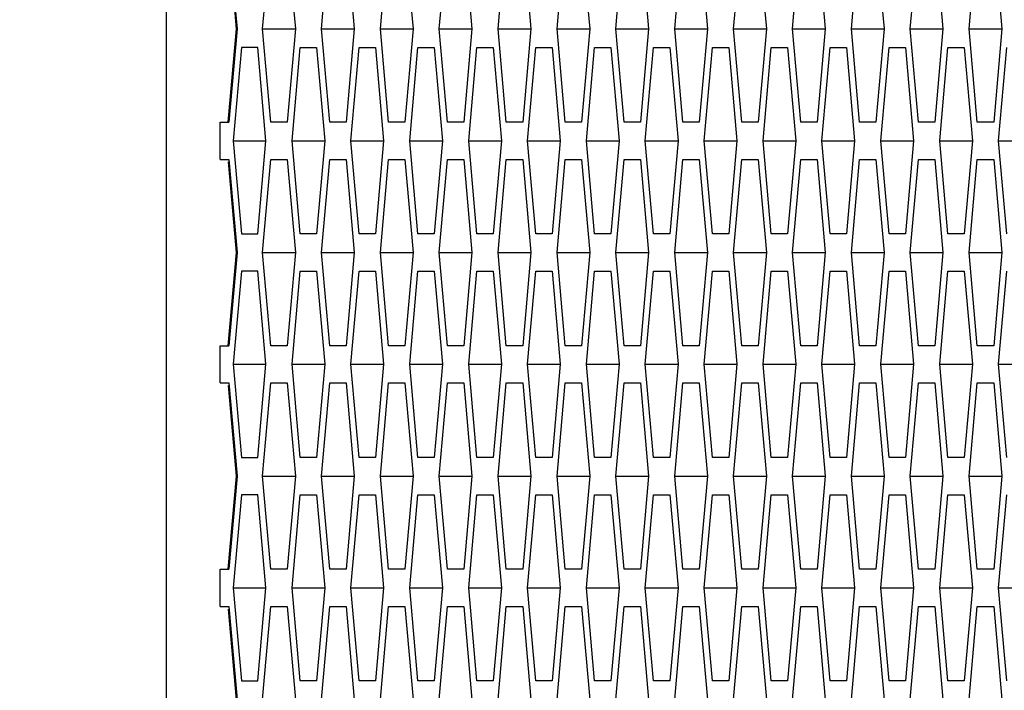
# Model space of a CAD drawing. Header units: millimetres. Extents: x 0 to 420, y 0 to 297.
# Tile 258 of 514: x 225.99 to 228.64, y 217.95 to 219.75. Entities that reach past the tile are written whole.
import ezdxf

# ---------------------------------------------------------------- set-up
doc = ezdxf.new("R2010")
doc.units = ezdxf.units.MM
doc.header["$LTSCALE"] = 23.1
doc.layers.get('0').update_dxf_attribs({"linetype": 'CONTINUOUS'})
doc.layers.add('DIM_PILOTEES', color=7, linetype='CONTINUOUS')
doc.styles.get("Standard").update_dxf_attribs({"font": 'txt', "width": 0.7})
doc.dimstyles.new('DIMSTYLE_1', dxfattribs={"dimtxt": 2.5, "dimasz": 3.5, "dimexe": 2, "dimexo": 0, "dimtad": 1, "dimdec": 0, "dimlfac": 10, "dimdsep": 46, "dimtxsty": 'Standard', "dimblk": '_FILLED', "dimblk1": '_FILLED', "dimblk2": '_FILLED', "dimcen": 0.09, "dimazin": 2, "dimtp": 1.2, "dimtm": 1.2, "dimtfac": 1, "dimtdec": 0, "dimtofl": 0, "dimtmove": 0, "dimatfit": 3, "dimldrblk": '_FILLED', "dimfxl": 0, "dimtolj": 1, "dimarcsym": 0})
doc.dimstyles.new('DIMSTYLE_2', dxfattribs={"dimtxt": 2.5, "dimasz": 3.5, "dimexe": 2, "dimexo": 0, "dimtad": 1, "dimdec": 0, "dimlfac": 10, "dimdsep": 46, "dimtxsty": 'Standard', "dimblk": '_FILLED', "dimblk1": '_FILLED', "dimblk2": '_FILLED', "dimcen": 0.09, "dimazin": 2, "dimtp": 0.5, "dimtm": 0.5, "dimtfac": 1, "dimtdec": 0, "dimtofl": 0, "dimtmove": 0, "dimatfit": 3, "dimldrblk": '_FILLED', "dimfxl": 0, "dimtolj": 1, "dimarcsym": 0})
doc.dimstyles.new('DIMSTYLE_4', dxfattribs={"dimtxt": 2.5, "dimasz": 3.5, "dimexe": 2, "dimexo": 0, "dimtad": 1, "dimdec": 0, "dimlfac": 10, "dimdsep": 46, "dimtxsty": 'Standard', "dimblk": '_FILLED', "dimblk1": '_FILLED', "dimblk2": '_FILLED', "dimcen": 0.09, "dimazin": 2, "dimtp": 0.8, "dimtm": 0.8, "dimtfac": 1, "dimtdec": 0, "dimtofl": 0, "dimtmove": 0, "dimatfit": 3, "dimldrblk": '_FILLED', "dimfxl": 0, "dimtolj": 1, "dimarcsym": 0})

# ---------------------------------------------------------------- blocks, each defined once
blk = doc.blocks.new('_FILLED')
at = {"color": 0, "linetype": 'ByBlock'}
blk.add_solid([(0, 0), (-1, 0.14286), (-1, -0.14286)], dxfattribs=at)
blk = doc.blocks.new('*D1')
at = {"layer": 'DIM_PILOTEES', "color": 2, "linetype": 'Continuous'}
for p, q in [((273.9153, 254.2086), (213.2201, 254.2086)), ((215.2201, 254.2086), (215.2201, 191.8279)), ((215.2201, 129.4471), (215.2201, 191.8279)), ((273.9407, 129.4471), (213.2201, 129.4471))]:
    blk.add_line(p, q, dxfattribs=at)
at = {"layer": 'DIM_PILOTEES', "color": 2, "linetype": 'Continuous', "xscale": 3.5, "yscale": 3.5, "zscale": 3.5}
for p, rotation in [((215.2201, 254.2086), 90), ((215.2201, 129.4471), 270)]:
    blk.add_blockref('_FILLED', p, dxfattribs=dict(at, rotation=rotation))
at = {"layer": 'DIM_PILOTEES', "color": 2, "linetype": 'Continuous', "insert": (212.0951, 191.6644), "char_height": 2.5, "width": 10.982143, "attachment_point": 2, "rotation": 90, "line_spacing_factor": 0.9}
blk.add_mtext('{\\ftxt;\\W0.0001;\\H0.0001;\\~}{\\ftxt;\\W2.9285714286;\\H2.5; }{\\ftxt;\\W0.0001;\\H0.0001;\\~}', dxfattribs=at)
blk = doc.blocks.new('*D2')
at = {"layer": 'DIM_PILOTEES', "color": 2, "linetype": 'Continuous'}
for p, q in [((226.3883, 206.1532), (226.3883, 267.8625)), ((243.2945, 226.4959), (243.2945, 267.8625)), ((226.3883, 265.8625), (218.8883, 265.8625)), ((218.8883, 265.8625), (234.8414, 265.8625)), ((250.7945, 265.8625), (234.8414, 265.8625)), ((243.2945, 265.8625), (250.7945, 265.8625))]:
    blk.add_line(p, q, dxfattribs=at)
at = {"layer": 'DIM_PILOTEES', "color": 2, "linetype": 'Continuous', "xscale": 3.5, "yscale": 3.5, "zscale": 3.5}
blk.add_blockref('_FILLED', (226.3883, 265.8625), dxfattribs=at)
at = {"layer": 'DIM_PILOTEES', "color": 2, "linetype": 'Continuous', "xscale": 3.5, "yscale": 3.5, "zscale": 3.5, "rotation": 180}
blk.add_blockref('_FILLED', (243.2945, 265.8625), dxfattribs=at)
at = {"layer": 'DIM_PILOTEES', "color": 2, "linetype": 'Continuous', "insert": (235.5503, 268.9875), "char_height": 2.5, "width": 8.035714, "attachment_point": 2, "line_spacing_factor": 0.9}
blk.add_mtext('{\\ftxt;\\W0.0001;\\H0.0001;\\~}{\\ftxt;\\W2.1428571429;\\H2.5; }{\\ftxt;\\W0.0001;\\H0.0001;\\~}', dxfattribs=at)
blk = doc.blocks.new('*D9')
at = {"layer": 'DIM_PILOTEES', "color": 2, "linetype": 'Continuous'}
for p, q in [((226.3883, 206.1532), (226.3883, 279.9641)), ((276.2211, 241.5579), (276.2211, 279.9641)), ((226.3883, 277.9641), (251.3047, 277.9641)), ((276.2211, 277.9641), (251.3047, 277.9641))]:
    blk.add_line(p, q, dxfattribs=at)
at = {"layer": 'DIM_PILOTEES', "color": 2, "linetype": 'Continuous', "xscale": 3.5, "yscale": 3.5, "zscale": 3.5, "rotation": 180}
blk.add_blockref('_FILLED', (226.3883, 277.9641), dxfattribs=at)
at = {"layer": 'DIM_PILOTEES', "color": 2, "linetype": 'Continuous', "xscale": 3.5, "yscale": 3.5, "zscale": 3.5}
blk.add_blockref('_FILLED', (276.2211, 277.9641), dxfattribs=at)
at = {"layer": 'DIM_PILOTEES', "color": 2, "linetype": 'Continuous', "insert": (253.158, 281.0891), "char_height": 2.5, "width": 8.839286, "attachment_point": 2, "line_spacing_factor": 0.9}
blk.add_mtext('{\\ftxt;\\W0.0001;\\H0.0001;\\~}{\\ftxt;\\W2.3571428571;\\H2.5; }{\\ftxt;\\W0.0001;\\H0.0001;\\~}', dxfattribs=at)

msp = doc.modelspace()

# ---------------------------------------------------------------- linework, layer by layer
at = {"color": 3, "linetype": 'Continuous'}
for p, q in [((226.5764, 219.722), (226.555, 219.9651)), ((226.5555, 219.972), (226.5785, 219.722)), ((226.6466, 219.722), (226.6686, 219.972)), ((226.7125, 219.972), (226.7345, 219.722)), ((226.8047, 219.722), (226.8267, 219.972)), ((226.8706, 219.972), (226.8926, 219.722)), ((226.9628, 219.722), (226.9848, 219.972)), ((227.0287, 219.972), (227.0506, 219.722)), ((227.1209, 219.722), (227.1429, 219.972)), ((227.1868, 219.972), (227.2087, 219.722)), ((227.279, 219.722), (227.301, 219.972)), ((227.3449, 219.972), (227.3668, 219.722)), ((227.4371, 219.722), (227.459, 219.972)), ((227.503, 219.972), (227.5249, 219.722)), ((227.5952, 219.722), (227.6171, 219.972)), ((227.6611, 219.972), (227.683, 219.722)), ((227.7533, 219.722), (227.7752, 219.972)), ((227.8191, 219.972), (227.8411, 219.722)), ((227.9114, 219.722), (227.9333, 219.972)), ((227.9772, 219.972), (227.9992, 219.722)), ((228.0695, 219.722), (228.0914, 219.972)), ((228.1353, 219.972), (228.1573, 219.722)), ((228.2275, 219.722), (228.2495, 219.972)), ((228.2934, 219.972), (228.3154, 219.722)), ((228.3856, 219.722), (228.4076, 219.972)), ((228.4515, 219.972), (228.4735, 219.722)), ((228.5437, 219.722), (228.5657, 219.972)), ((228.6096, 219.972), (228.6316, 219.722)), ((226.5544, 219.472), (226.5764, 219.722)), ((226.5785, 219.722), (226.5555, 219.472)), ((226.6686, 219.472), (226.6466, 219.722)), ((226.7345, 219.722), (226.7125, 219.472)), ((226.8267, 219.472), (226.8047, 219.722)), ((226.8926, 219.722), (226.8706, 219.472)), ((226.9848, 219.472), (226.9628, 219.722)), ((227.0506, 219.722), (227.0287, 219.472)), ((227.1429, 219.472), (227.1209, 219.722)), ((227.2087, 219.722), (227.1868, 219.472)), ((227.301, 219.472), (227.279, 219.722)), ((227.3668, 219.722), (227.3449, 219.472)), ((227.459, 219.472), (227.4371, 219.722)), ((227.5249, 219.722), (227.503, 219.472)), ((227.6171, 219.472), (227.5952, 219.722)), ((227.683, 219.722), (227.6611, 219.472)), ((227.7752, 219.472), (227.7533, 219.722)), ((227.8411, 219.722), (227.8191, 219.472)), ((227.9333, 219.472), (227.9114, 219.722)), ((227.9992, 219.722), (227.9772, 219.472)), ((228.0914, 219.472), (228.0695, 219.722)), ((228.1573, 219.722), (228.1353, 219.472)), ((228.2495, 219.472), (228.2275, 219.722)), ((228.3154, 219.722), (228.2934, 219.472)), ((228.4076, 219.472), (228.3856, 219.722)), ((228.4735, 219.722), (228.4515, 219.472)), ((228.5657, 219.472), (228.5437, 219.722)), ((228.6316, 219.722), (228.6096, 219.472)), ((226.5895, 219.672), (226.5676, 219.422)), ((226.6335, 219.672), (226.5895, 219.672)), ((226.6554, 219.422), (226.6335, 219.672)), ((226.7257, 219.422), (226.7476, 219.672)), ((226.7476, 219.672), (226.7916, 219.672)), ((226.7916, 219.672), (226.8135, 219.422)), ((226.8838, 219.422), (226.9057, 219.672)), ((226.9057, 219.672), (226.9496, 219.672)), ((226.9496, 219.672), (226.9716, 219.422)), ((227.0419, 219.422), (227.0638, 219.672)), ((227.0638, 219.672), (227.1077, 219.672)), ((227.1077, 219.672), (227.1297, 219.422)), ((227.2, 219.422), (227.2219, 219.672)), ((227.2219, 219.672), (227.2658, 219.672)), ((227.2658, 219.672), (227.2878, 219.422)), ((227.358, 219.422), (227.38, 219.672)), ((227.38, 219.672), (227.4239, 219.672)), ((227.4239, 219.672), (227.4459, 219.422)), ((227.5161, 219.422), (227.5381, 219.672)), ((227.5381, 219.672), (227.582, 219.672)), ((227.582, 219.672), (227.604, 219.422)), ((227.6742, 219.422), (227.6962, 219.672)), ((227.6962, 219.672), (227.7401, 219.672)), ((227.7401, 219.672), (227.7621, 219.422)), ((227.8323, 219.422), (227.8543, 219.672)), ((227.8543, 219.672), (227.8982, 219.672)), ((227.8982, 219.672), (227.9201, 219.422)), ((227.9904, 219.422), (228.0124, 219.672)), ((228.0124, 219.672), (228.0563, 219.672)), ((228.0563, 219.672), (228.0782, 219.422)), ((228.1485, 219.422), (228.1705, 219.672)), ((228.1705, 219.672), (228.2144, 219.672)), ((228.2144, 219.672), (228.2363, 219.422)), ((228.3066, 219.422), (228.3286, 219.672)), ((228.3286, 219.672), (228.3725, 219.672)), ((228.3725, 219.672), (228.3944, 219.422)), ((228.4647, 219.422), (228.4866, 219.672)), ((228.4866, 219.672), (228.5306, 219.672)), ((228.5306, 219.672), (228.5525, 219.422)), ((228.6228, 219.422), (228.6447, 219.672)), ((226.5324, 219.372), (226.5324, 219.472)), ((226.5324, 219.472), (226.5555, 219.472)), ((226.7125, 219.472), (226.6686, 219.472)), ((226.8706, 219.472), (226.8267, 219.472)), ((227.0287, 219.472), (226.9848, 219.472)), ((227.1868, 219.472), (227.1429, 219.472)), ((227.3449, 219.472), (227.301, 219.472)), ((227.503, 219.472), (227.459, 219.472)), ((227.6611, 219.472), (227.6171, 219.472)), ((227.8191, 219.472), (227.7752, 219.472)), ((227.9772, 219.472), (227.9333, 219.472)), ((228.1353, 219.472), (228.0914, 219.472)), ((228.2934, 219.472), (228.2495, 219.472)), ((228.4515, 219.472), (228.4076, 219.472)), ((228.6096, 219.472), (228.5657, 219.472)), ((226.5676, 219.422), (226.5895, 219.172)), ((226.6335, 219.172), (226.6554, 219.422)), ((226.7476, 219.172), (226.7257, 219.422)), ((226.8135, 219.422), (226.7916, 219.172)), ((226.9057, 219.172), (226.8838, 219.422)), ((226.9716, 219.422), (226.9496, 219.172)), ((227.0638, 219.172), (227.0419, 219.422)), ((227.1297, 219.422), (227.1077, 219.172)), ((227.2219, 219.172), (227.2, 219.422)), ((227.2878, 219.422), (227.2658, 219.172)), ((227.38, 219.172), (227.358, 219.422)), ((227.4459, 219.422), (227.4239, 219.172)), ((227.5381, 219.172), (227.5161, 219.422)), ((227.604, 219.422), (227.582, 219.172)), ((227.6962, 219.172), (227.6742, 219.422)), ((227.7621, 219.422), (227.7401, 219.172)), ((227.8543, 219.172), (227.8323, 219.422)), ((227.9201, 219.422), (227.8982, 219.172)), ((228.0124, 219.172), (227.9904, 219.422)), ((228.0782, 219.422), (228.0563, 219.172)), ((228.1705, 219.172), (228.1485, 219.422)), ((228.2363, 219.422), (228.2144, 219.172)), ((228.3286, 219.172), (228.3066, 219.422)), ((228.3944, 219.422), (228.3725, 219.172)), ((228.4866, 219.172), (228.4647, 219.422)), ((228.5525, 219.422), (228.5306, 219.172)), ((228.6447, 219.172), (228.6228, 219.422)), ((226.5324, 219.372), (226.5555, 219.372)), ((226.5764, 219.122), (226.555, 219.3651)), ((226.5555, 219.372), (226.5785, 219.122)), ((226.6466, 219.122), (226.6686, 219.372)), ((226.6686, 219.372), (226.7125, 219.372)), ((226.7125, 219.372), (226.7345, 219.122)), ((226.8047, 219.122), (226.8267, 219.372)), ((226.8267, 219.372), (226.8706, 219.372)), ((226.8706, 219.372), (226.8926, 219.122)), ((226.9628, 219.122), (226.9848, 219.372)), ((226.9848, 219.372), (227.0287, 219.372)), ((227.0287, 219.372), (227.0506, 219.122)), ((227.1209, 219.122), (227.1429, 219.372)), ((227.1429, 219.372), (227.1868, 219.372)), ((227.1868, 219.372), (227.2087, 219.122)), ((227.279, 219.122), (227.301, 219.372)), ((227.301, 219.372), (227.3449, 219.372)), ((227.3449, 219.372), (227.3668, 219.122)), ((227.4371, 219.122), (227.459, 219.372)), ((227.459, 219.372), (227.503, 219.372)), ((227.503, 219.372), (227.5249, 219.122)), ((227.5952, 219.122), (227.6171, 219.372)), ((227.6171, 219.372), (227.6611, 219.372)), ((227.6611, 219.372), (227.683, 219.122)), ((227.7533, 219.122), (227.7752, 219.372)), ((227.7752, 219.372), (227.8191, 219.372)), ((227.8191, 219.372), (227.8411, 219.122)), ((227.9114, 219.122), (227.9333, 219.372)), ((227.9333, 219.372), (227.9772, 219.372)), ((227.9772, 219.372), (227.9992, 219.122)), ((228.0695, 219.122), (228.0914, 219.372)), ((228.0914, 219.372), (228.1353, 219.372)), ((228.1353, 219.372), (228.1573, 219.122)), ((228.2275, 219.122), (228.2495, 219.372)), ((228.2495, 219.372), (228.2934, 219.372)), ((228.2934, 219.372), (228.3154, 219.122)), ((228.3856, 219.122), (228.4076, 219.372)), ((228.4076, 219.372), (228.4515, 219.372)), ((228.4515, 219.372), (228.4735, 219.122)), ((228.5437, 219.122), (228.5657, 219.372)), ((228.5657, 219.372), (228.6096, 219.372)), ((228.6096, 219.372), (228.6316, 219.122)), ((226.5895, 219.172), (226.6335, 219.172)), ((226.7916, 219.172), (226.7476, 219.172)), ((226.9496, 219.172), (226.9057, 219.172)), ((227.1077, 219.172), (227.0638, 219.172)), ((227.2658, 219.172), (227.2219, 219.172)), ((227.4239, 219.172), (227.38, 219.172)), ((227.582, 219.172), (227.5381, 219.172)), ((227.7401, 219.172), (227.6962, 219.172)), ((227.8982, 219.172), (227.8543, 219.172)), ((228.0563, 219.172), (228.0124, 219.172)), ((228.2144, 219.172), (228.1705, 219.172)), ((228.3725, 219.172), (228.3286, 219.172)), ((228.5306, 219.172), (228.4866, 219.172)), ((226.5544, 218.872), (226.5764, 219.122)), ((226.5785, 219.122), (226.5555, 218.872)), ((226.6686, 218.872), (226.6466, 219.122)), ((226.7345, 219.122), (226.7125, 218.872)), ((226.8267, 218.872), (226.8047, 219.122)), ((226.8926, 219.122), (226.8706, 218.872)), ((226.9848, 218.872), (226.9628, 219.122)), ((227.0506, 219.122), (227.0287, 218.872)), ((227.1429, 218.872), (227.1209, 219.122)), ((227.2087, 219.122), (227.1868, 218.872)), ((227.301, 218.872), (227.279, 219.122)), ((227.3668, 219.122), (227.3449, 218.872)), ((227.459, 218.872), (227.4371, 219.122)), ((227.5249, 219.122), (227.503, 218.872)), ((227.6171, 218.872), (227.5952, 219.122)), ((227.683, 219.122), (227.6611, 218.872)), ((227.7752, 218.872), (227.7533, 219.122)), ((227.8411, 219.122), (227.8191, 218.872)), ((227.9333, 218.872), (227.9114, 219.122)), ((227.9992, 219.122), (227.9772, 218.872)), ((228.0914, 218.872), (228.0695, 219.122)), ((228.1573, 219.122), (228.1353, 218.872)), ((228.2495, 218.872), (228.2275, 219.122)), ((228.3154, 219.122), (228.2934, 218.872)), ((228.4076, 218.872), (228.3856, 219.122)), ((228.4735, 219.122), (228.4515, 218.872)), ((228.5657, 218.872), (228.5437, 219.122)), ((228.6316, 219.122), (228.6096, 218.872)), ((226.5895, 219.072), (226.5676, 218.822)), ((226.6335, 219.072), (226.5895, 219.072)), ((226.6554, 218.822), (226.6335, 219.072)), ((226.7257, 218.822), (226.7476, 219.072)), ((226.7476, 219.072), (226.7916, 219.072)), ((226.7916, 219.072), (226.8135, 218.822)), ((226.8838, 218.822), (226.9057, 219.072)), ((226.9057, 219.072), (226.9496, 219.072)), ((226.9496, 219.072), (226.9716, 218.822)), ((227.0419, 218.822), (227.0638, 219.072)), ((227.0638, 219.072), (227.1077, 219.072)), ((227.1077, 219.072), (227.1297, 218.822)), ((227.2, 218.822), (227.2219, 219.072)), ((227.2219, 219.072), (227.2658, 219.072)), ((227.2658, 219.072), (227.2878, 218.822)), ((227.358, 218.822), (227.38, 219.072)), ((227.38, 219.072), (227.4239, 219.072)), ((227.4239, 219.072), (227.4459, 218.822)), ((227.5161, 218.822), (227.5381, 219.072)), ((227.5381, 219.072), (227.582, 219.072)), ((227.582, 219.072), (227.604, 218.822)), ((227.6742, 218.822), (227.6962, 219.072)), ((227.6962, 219.072), (227.7401, 219.072)), ((227.7401, 219.072), (227.7621, 218.822)), ((227.8323, 218.822), (227.8543, 219.072)), ((227.8543, 219.072), (227.8982, 219.072)), ((227.8982, 219.072), (227.9201, 218.822)), ((227.9904, 218.822), (228.0124, 219.072)), ((228.0124, 219.072), (228.0563, 219.072)), ((228.0563, 219.072), (228.0782, 218.822)), ((228.1485, 218.822), (228.1705, 219.072)), ((228.1705, 219.072), (228.2144, 219.072)), ((228.2144, 219.072), (228.2363, 218.822)), ((228.3066, 218.822), (228.3286, 219.072)), ((228.3286, 219.072), (228.3725, 219.072)), ((228.3725, 219.072), (228.3944, 218.822)), ((228.4647, 218.822), (228.4866, 219.072)), ((228.4866, 219.072), (228.5306, 219.072)), ((228.5306, 219.072), (228.5525, 218.822)), ((228.6228, 218.822), (228.6447, 219.072)), ((226.5324, 218.772), (226.5324, 218.872)), ((226.5324, 218.872), (226.5555, 218.872)), ((226.7125, 218.872), (226.6686, 218.872)), ((226.8706, 218.872), (226.8267, 218.872)), ((227.0287, 218.872), (226.9848, 218.872)), ((227.1868, 218.872), (227.1429, 218.872)), ((227.3449, 218.872), (227.301, 218.872)), ((227.503, 218.872), (227.459, 218.872)), ((227.6611, 218.872), (227.6171, 218.872)), ((227.8191, 218.872), (227.7752, 218.872)), ((227.9772, 218.872), (227.9333, 218.872)), ((228.1353, 218.872), (228.0914, 218.872)), ((228.2934, 218.872), (228.2495, 218.872)), ((228.4515, 218.872), (228.4076, 218.872)), ((228.6096, 218.872), (228.5657, 218.872)), ((226.5676, 218.822), (226.5895, 218.572)), ((226.6335, 218.572), (226.6554, 218.822)), ((226.7476, 218.572), (226.7257, 218.822)), ((226.8135, 218.822), (226.7916, 218.572)), ((226.9057, 218.572), (226.8838, 218.822)), ((226.9716, 218.822), (226.9496, 218.572)), ((227.0638, 218.572), (227.0419, 218.822)), ((227.1297, 218.822), (227.1077, 218.572)), ((227.2219, 218.572), (227.2, 218.822)), ((227.2878, 218.822), (227.2658, 218.572)), ((227.38, 218.572), (227.358, 218.822)), ((227.4459, 218.822), (227.4239, 218.572)), ((227.5381, 218.572), (227.5161, 218.822)), ((227.604, 218.822), (227.582, 218.572)), ((227.6962, 218.572), (227.6742, 218.822)), ((227.7621, 218.822), (227.7401, 218.572)), ((227.8543, 218.572), (227.8323, 218.822)), ((227.9201, 218.822), (227.8982, 218.572)), ((228.0124, 218.572), (227.9904, 218.822)), ((228.0782, 218.822), (228.0563, 218.572)), ((228.1705, 218.572), (228.1485, 218.822)), ((228.2363, 218.822), (228.2144, 218.572)), ((228.3286, 218.572), (228.3066, 218.822)), ((228.3944, 218.822), (228.3725, 218.572)), ((228.4866, 218.572), (228.4647, 218.822)), ((228.5525, 218.822), (228.5306, 218.572)), ((228.6447, 218.572), (228.6228, 218.822)), ((226.5324, 218.772), (226.5555, 218.772)), ((226.5764, 218.522), (226.555, 218.7651)), ((226.5555, 218.772), (226.5785, 218.522)), ((226.6466, 218.522), (226.6686, 218.772)), ((226.6686, 218.772), (226.7125, 218.772)), ((226.7125, 218.772), (226.7345, 218.522)), ((226.8047, 218.522), (226.8267, 218.772)), ((226.8267, 218.772), (226.8706, 218.772)), ((226.8706, 218.772), (226.8926, 218.522)), ((226.9628, 218.522), (226.9848, 218.772)), ((226.9848, 218.772), (227.0287, 218.772)), ((227.0287, 218.772), (227.0506, 218.522)), ((227.1209, 218.522), (227.1429, 218.772)), ((227.1429, 218.772), (227.1868, 218.772)), ((227.1868, 218.772), (227.2087, 218.522)), ((227.279, 218.522), (227.301, 218.772)), ((227.301, 218.772), (227.3449, 218.772)), ((227.3449, 218.772), (227.3668, 218.522)), ((227.4371, 218.522), (227.459, 218.772)), ((227.459, 218.772), (227.503, 218.772)), ((227.503, 218.772), (227.5249, 218.522)), ((227.5952, 218.522), (227.6171, 218.772)), ((227.6171, 218.772), (227.6611, 218.772)), ((227.6611, 218.772), (227.683, 218.522)), ((227.7533, 218.522), (227.7752, 218.772)), ((227.7752, 218.772), (227.8191, 218.772)), ((227.8191, 218.772), (227.8411, 218.522)), ((227.9114, 218.522), (227.9333, 218.772)), ((227.9333, 218.772), (227.9772, 218.772)), ((227.9772, 218.772), (227.9992, 218.522)), ((228.0695, 218.522), (228.0914, 218.772)), ((228.0914, 218.772), (228.1353, 218.772)), ((228.1353, 218.772), (228.1573, 218.522)), ((228.2275, 218.522), (228.2495, 218.772)), ((228.2495, 218.772), (228.2934, 218.772)), ((228.2934, 218.772), (228.3154, 218.522)), ((228.3856, 218.522), (228.4076, 218.772)), ((228.4076, 218.772), (228.4515, 218.772)), ((228.4515, 218.772), (228.4735, 218.522)), ((228.5437, 218.522), (228.5657, 218.772)), ((228.5657, 218.772), (228.6096, 218.772)), ((228.6096, 218.772), (228.6316, 218.522)), ((226.5895, 218.572), (226.6335, 218.572)), ((226.7916, 218.572), (226.7476, 218.572)), ((226.9496, 218.572), (226.9057, 218.572)), ((227.1077, 218.572), (227.0638, 218.572)), ((227.2658, 218.572), (227.2219, 218.572)), ((227.4239, 218.572), (227.38, 218.572)), ((227.582, 218.572), (227.5381, 218.572)), ((227.7401, 218.572), (227.6962, 218.572)), ((227.8982, 218.572), (227.8543, 218.572)), ((228.0563, 218.572), (228.0124, 218.572)), ((228.2144, 218.572), (228.1705, 218.572)), ((228.3725, 218.572), (228.3286, 218.572)), ((228.5306, 218.572), (228.4866, 218.572)), ((226.5544, 218.272), (226.5764, 218.522)), ((226.5785, 218.522), (226.5555, 218.272)), ((226.6686, 218.272), (226.6466, 218.522)), ((226.7345, 218.522), (226.7125, 218.272)), ((226.8267, 218.272), (226.8047, 218.522)), ((226.8926, 218.522), (226.8706, 218.272)), ((226.9848, 218.272), (226.9628, 218.522)), ((227.0506, 218.522), (227.0287, 218.272)), ((227.1429, 218.272), (227.1209, 218.522)), ((227.2087, 218.522), (227.1868, 218.272)), ((227.301, 218.272), (227.279, 218.522)), ((227.3668, 218.522), (227.3449, 218.272)), ((227.459, 218.272), (227.4371, 218.522)), ((227.5249, 218.522), (227.503, 218.272)), ((227.6171, 218.272), (227.5952, 218.522)), ((227.683, 218.522), (227.6611, 218.272)), ((227.7752, 218.272), (227.7533, 218.522)), ((227.8411, 218.522), (227.8191, 218.272)), ((227.9333, 218.272), (227.9114, 218.522)), ((227.9992, 218.522), (227.9772, 218.272)), ((228.0914, 218.272), (228.0695, 218.522)), ((228.1573, 218.522), (228.1353, 218.272)), ((228.2495, 218.272), (228.2275, 218.522)), ((228.3154, 218.522), (228.2934, 218.272)), ((228.4076, 218.272), (228.3856, 218.522)), ((228.4735, 218.522), (228.4515, 218.272)), ((228.5657, 218.272), (228.5437, 218.522)), ((228.6316, 218.522), (228.6096, 218.272)), ((226.5895, 218.472), (226.5676, 218.222)), ((226.6335, 218.472), (226.5895, 218.472)), ((226.6554, 218.222), (226.6335, 218.472)), ((226.7257, 218.222), (226.7476, 218.472)), ((226.7476, 218.472), (226.7916, 218.472)), ((226.7916, 218.472), (226.8135, 218.222)), ((226.8838, 218.222), (226.9057, 218.472)), ((226.9057, 218.472), (226.9496, 218.472)), ((226.9496, 218.472), (226.9716, 218.222)), ((227.0419, 218.222), (227.0638, 218.472)), ((227.0638, 218.472), (227.1077, 218.472)), ((227.1077, 218.472), (227.1297, 218.222)), ((227.2, 218.222), (227.2219, 218.472)), ((227.2219, 218.472), (227.2658, 218.472)), ((227.2658, 218.472), (227.2878, 218.222)), ((227.358, 218.222), (227.38, 218.472)), ((227.38, 218.472), (227.4239, 218.472)), ((227.4239, 218.472), (227.4459, 218.222)), ((227.5161, 218.222), (227.5381, 218.472)), ((227.5381, 218.472), (227.582, 218.472)), ((227.582, 218.472), (227.604, 218.222)), ((227.6742, 218.222), (227.6962, 218.472)), ((227.6962, 218.472), (227.7401, 218.472)), ((227.7401, 218.472), (227.7621, 218.222)), ((227.8323, 218.222), (227.8543, 218.472)), ((227.8543, 218.472), (227.8982, 218.472)), ((227.8982, 218.472), (227.9201, 218.222)), ((227.9904, 218.222), (228.0124, 218.472)), ((228.0124, 218.472), (228.0563, 218.472)), ((228.0563, 218.472), (228.0782, 218.222)), ((228.1485, 218.222), (228.1705, 218.472)), ((228.1705, 218.472), (228.2144, 218.472)), ((228.2144, 218.472), (228.2363, 218.222)), ((228.3066, 218.222), (228.3286, 218.472)), ((228.3286, 218.472), (228.3725, 218.472)), ((228.3725, 218.472), (228.3944, 218.222)), ((228.4647, 218.222), (228.4866, 218.472)), ((228.4866, 218.472), (228.5306, 218.472)), ((228.5306, 218.472), (228.5525, 218.222)), ((228.6228, 218.222), (228.6447, 218.472)), ((226.5324, 218.172), (226.5324, 218.272)), ((226.5324, 218.272), (226.5555, 218.272)), ((226.7125, 218.272), (226.6686, 218.272)), ((226.8706, 218.272), (226.8267, 218.272)), ((227.0287, 218.272), (226.9848, 218.272)), ((227.1868, 218.272), (227.1429, 218.272)), ((227.3449, 218.272), (227.301, 218.272)), ((227.503, 218.272), (227.459, 218.272)), ((227.6611, 218.272), (227.6171, 218.272)), ((227.8191, 218.272), (227.7752, 218.272)), ((227.9772, 218.272), (227.9333, 218.272)), ((228.1353, 218.272), (228.0914, 218.272)), ((228.2934, 218.272), (228.2495, 218.272)), ((228.4515, 218.272), (228.4076, 218.272)), ((228.6096, 218.272), (228.5657, 218.272)), ((226.5676, 218.222), (226.5895, 217.972)), ((226.6335, 217.972), (226.6554, 218.222)), ((226.7476, 217.972), (226.7257, 218.222)), ((226.8135, 218.222), (226.7916, 217.972)), ((226.9057, 217.972), (226.8838, 218.222)), ((226.9716, 218.222), (226.9496, 217.972)), ((227.0638, 217.972), (227.0419, 218.222)), ((227.1297, 218.222), (227.1077, 217.972)), ((227.2219, 217.972), (227.2, 218.222)), ((227.2878, 218.222), (227.2658, 217.972)), ((227.38, 217.972), (227.358, 218.222)), ((227.4459, 218.222), (227.4239, 217.972)), ((227.5381, 217.972), (227.5161, 218.222)), ((227.604, 218.222), (227.582, 217.972)), ((227.6962, 217.972), (227.6742, 218.222)), ((227.7621, 218.222), (227.7401, 217.972)), ((227.8543, 217.972), (227.8323, 218.222)), ((227.9201, 218.222), (227.8982, 217.972)), ((228.0124, 217.972), (227.9904, 218.222)), ((228.0782, 218.222), (228.0563, 217.972)), ((228.1705, 217.972), (228.1485, 218.222)), ((228.2363, 218.222), (228.2144, 217.972)), ((228.3286, 217.972), (228.3066, 218.222)), ((228.3944, 218.222), (228.3725, 217.972)), ((228.4866, 217.972), (228.4647, 218.222)), ((228.5525, 218.222), (228.5306, 217.972)), ((228.6447, 217.972), (228.6228, 218.222)), ((226.5324, 218.172), (226.5555, 218.172)), ((226.5764, 217.922), (226.555, 218.1651)), ((226.5555, 218.172), (226.5785, 217.922)), ((226.6466, 217.922), (226.6686, 218.172)), ((226.6686, 218.172), (226.7125, 218.172)), ((226.7125, 218.172), (226.7345, 217.922)), ((226.8047, 217.922), (226.8267, 218.172)), ((226.8267, 218.172), (226.8706, 218.172)), ((226.8706, 218.172), (226.8926, 217.922)), ((226.9628, 217.922), (226.9848, 218.172)), ((226.9848, 218.172), (227.0287, 218.172)), ((227.0287, 218.172), (227.0506, 217.922)), ((227.1209, 217.922), (227.1429, 218.172)), ((227.1429, 218.172), (227.1868, 218.172)), ((227.1868, 218.172), (227.2087, 217.922)), ((227.279, 217.922), (227.301, 218.172)), ((227.301, 218.172), (227.3449, 218.172)), ((227.3449, 218.172), (227.3668, 217.922)), ((227.4371, 217.922), (227.459, 218.172)), ((227.459, 218.172), (227.503, 218.172)), ((227.503, 218.172), (227.5249, 217.922)), ((227.5952, 217.922), (227.6171, 218.172)), ((227.6171, 218.172), (227.6611, 218.172)), ((227.6611, 218.172), (227.683, 217.922)), ((227.7533, 217.922), (227.7752, 218.172)), ((227.7752, 218.172), (227.8191, 218.172)), ((227.8191, 218.172), (227.8411, 217.922)), ((227.9114, 217.922), (227.9333, 218.172)), ((227.9333, 218.172), (227.9772, 218.172)), ((227.9772, 218.172), (227.9992, 217.922)), ((228.0695, 217.922), (228.0914, 218.172)), ((228.0914, 218.172), (228.1353, 218.172)), ((228.1353, 218.172), (228.1573, 217.922)), ((228.2275, 217.922), (228.2495, 218.172)), ((228.2495, 218.172), (228.2934, 218.172)), ((228.2934, 218.172), (228.3154, 217.922)), ((228.3856, 217.922), (228.4076, 218.172)), ((228.4076, 218.172), (228.4515, 218.172)), ((228.4515, 218.172), (228.4735, 217.922)), ((228.5437, 217.922), (228.5657, 218.172)), ((228.5657, 218.172), (228.6096, 218.172)), ((228.6096, 218.172), (228.6316, 217.922)), ((226.5895, 217.972), (226.6335, 217.972)), ((226.7916, 217.972), (226.7476, 217.972)), ((226.9496, 217.972), (226.9057, 217.972)), ((227.1077, 217.972), (227.0638, 217.972)), ((227.2658, 217.972), (227.2219, 217.972)), ((227.4239, 217.972), (227.38, 217.972)), ((227.582, 217.972), (227.5381, 217.972)), ((227.7401, 217.972), (227.6962, 217.972)), ((227.8982, 217.972), (227.8543, 217.972)), ((228.0563, 217.972), (228.0124, 217.972)), ((228.2144, 217.972), (228.1705, 217.972)), ((228.3725, 217.972), (228.3286, 217.972)), ((228.5306, 217.972), (228.4866, 217.972))]:
    msp.add_line(p, q, dxfattribs=at)
at = {"color": 7, "linetype": 'Continuous'}
for p, q in [((226.6466, 219.722), (226.7345, 219.722)), ((226.8047, 219.722), (226.8926, 219.722)), ((226.9628, 219.722), (227.0506, 219.722)), ((227.1209, 219.722), (227.2087, 219.722)), ((227.279, 219.722), (227.3668, 219.722)), ((227.4371, 219.722), (227.5249, 219.722)), ((227.5952, 219.722), (227.683, 219.722)), ((227.7533, 219.722), (227.8411, 219.722)), ((227.9114, 219.722), (227.9992, 219.722)), ((228.0695, 219.722), (228.1573, 219.722)), ((228.2275, 219.722), (228.3154, 219.722)), ((228.3856, 219.722), (228.4735, 219.722)), ((228.5437, 219.722), (228.6316, 219.722)), ((226.5676, 219.422), (226.6554, 219.422)), ((226.7257, 219.422), (226.8135, 219.422)), ((226.8838, 219.422), (226.9716, 219.422)), ((227.0419, 219.422), (227.1297, 219.422)), ((227.2, 219.422), (227.2878, 219.422)), ((227.358, 219.422), (227.4459, 219.422)), ((227.5161, 219.422), (227.604, 219.422)), ((227.6742, 219.422), (227.7621, 219.422)), ((227.8323, 219.422), (227.9201, 219.422)), ((227.9904, 219.422), (228.0782, 219.422)), ((228.1485, 219.422), (228.2363, 219.422)), ((228.3066, 219.422), (228.3944, 219.422)), ((228.4647, 219.422), (228.5525, 219.422)), ((228.6228, 219.422), (228.7106, 219.422)), ((226.6466, 219.122), (226.7345, 219.122)), ((226.8047, 219.122), (226.8926, 219.122)), ((226.9628, 219.122), (227.0506, 219.122)), ((227.1209, 219.122), (227.2087, 219.122)), ((227.279, 219.122), (227.3668, 219.122)), ((227.4371, 219.122), (227.5249, 219.122)), ((227.5952, 219.122), (227.683, 219.122)), ((227.7533, 219.122), (227.8411, 219.122)), ((227.9114, 219.122), (227.9992, 219.122)), ((228.0695, 219.122), (228.1573, 219.122)), ((228.2275, 219.122), (228.3154, 219.122)), ((228.3856, 219.122), (228.4735, 219.122)), ((228.5437, 219.122), (228.6316, 219.122)), ((226.5676, 218.822), (226.6554, 218.822)), ((226.7257, 218.822), (226.8135, 218.822)), ((226.8838, 218.822), (226.9716, 218.822)), ((227.0419, 218.822), (227.1297, 218.822)), ((227.2, 218.822), (227.2878, 218.822)), ((227.358, 218.822), (227.4459, 218.822)), ((227.5161, 218.822), (227.604, 218.822)), ((227.6742, 218.822), (227.7621, 218.822)), ((227.8323, 218.822), (227.9201, 218.822)), ((227.9904, 218.822), (228.0782, 218.822)), ((228.1485, 218.822), (228.2363, 218.822)), ((228.3066, 218.822), (228.3944, 218.822)), ((228.4647, 218.822), (228.5525, 218.822)), ((228.6228, 218.822), (228.7106, 218.822)), ((226.6466, 218.522), (226.7345, 218.522)), ((226.8047, 218.522), (226.8926, 218.522)), ((226.9628, 218.522), (227.0506, 218.522)), ((227.1209, 218.522), (227.2087, 218.522)), ((227.279, 218.522), (227.3668, 218.522)), ((227.4371, 218.522), (227.5249, 218.522)), ((227.5952, 218.522), (227.683, 218.522)), ((227.7533, 218.522), (227.8411, 218.522)), ((227.9114, 218.522), (227.9992, 218.522)), ((228.0695, 218.522), (228.1573, 218.522)), ((228.2275, 218.522), (228.3154, 218.522)), ((228.3856, 218.522), (228.4735, 218.522)), ((228.5437, 218.522), (228.6316, 218.522)), ((226.5676, 218.222), (226.6554, 218.222)), ((226.7257, 218.222), (226.8135, 218.222)), ((226.8838, 218.222), (226.9716, 218.222)), ((227.0419, 218.222), (227.1297, 218.222)), ((227.2, 218.222), (227.2878, 218.222)), ((227.358, 218.222), (227.4459, 218.222)), ((227.5161, 218.222), (227.604, 218.222)), ((227.6742, 218.222), (227.7621, 218.222)), ((227.8323, 218.222), (227.9201, 218.222)), ((227.9904, 218.222), (228.0782, 218.222)), ((228.1485, 218.222), (228.2363, 218.222)), ((228.3066, 218.222), (228.3944, 218.222)), ((228.4647, 218.222), (228.5525, 218.222)), ((228.6228, 218.222), (228.7106, 218.222))]:
    msp.add_line(p, q, dxfattribs=at)

# ---------------------------------------------------------------- dimensions: what is measured, and where the dimension line sits
at = {"layer": 'DIM_PILOTEES', "color": 2, "linetype": 'Continuous'}
for base, p1, p2, angle, text, dimstyle, picture, middle in [((226.3883, 277.9641), (276.2211, 241.5579), (226.3883, 206.1532), 180, '{\\ftxt;\\W0.0001;\\H0.0001;\\~}{\\ftxt;\\W2.3571428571;\\H2.5; }{\\ftxt;\\W0.0001;\\H0.0001;\\~}', 'DIMSTYLE_4', '*D9', (252.8009, 277.9641)), ((226.3883, 265.8625), (243.2945, 226.4959), (226.3883, 206.1532), 180, '{\\ftxt;\\W0.0001;\\H0.0001;\\~}{\\ftxt;\\W2.1428571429;\\H2.5; }{\\ftxt;\\W0.0001;\\H0.0001;\\~}', 'DIMSTYLE_2', '*D2', (235.1932, 265.8625)), ((215.2201, 254.2086), (273.9407, 129.4471), (273.9153, 254.2086), 90, '{\\ftxt;\\W0.0001;\\H0.0001;\\~}{\\ftxt;\\W2.9285714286;\\H2.5; }{\\ftxt;\\W0.0001;\\H0.0001;\\~}', 'DIMSTYLE_1', '*D1', (215.2201, 191.3072))]:
    dim = msp.add_linear_dim(base=base, p1=p1, p2=p2, angle=angle, text=text, dimstyle=dimstyle, dxfattribs=at)
    dim.commit()
    dim.dimension.update_dxf_attribs({"geometry": picture, "text_midpoint": middle, "dimtype": 160})

doc.saveas('drawing.dxf')
